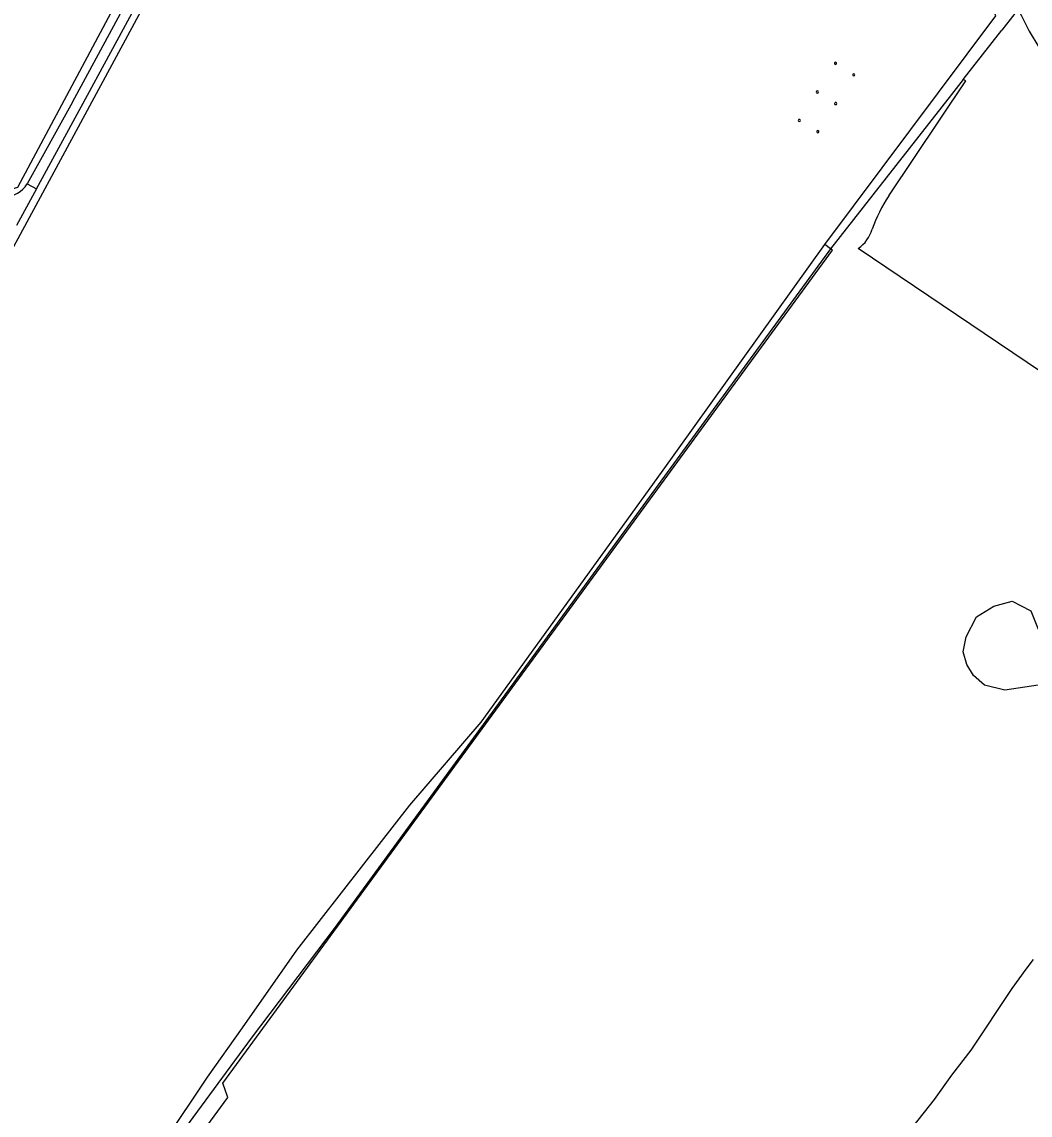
# Model space of a CAD drawing. Extents: x 135990 to 139000, y 393500 to 396000.
# Drawn here: x 137631.3 to 137982.5, y 394428.9 to 394809.6 of the extents above; entities that cross this region are included whole.
import ezdxf

# ---------------------------------------------------------------- set-up
doc = ezdxf.new("R2010")
doc.units = 0
for name, color, linetype in [('gg-bbg-hoogspanningsmast', 7, 'Continuous'), ('gg-knt-bronhoudergrens', 7, 'Continuous'), ('gg-knt-onverhard', 7, 'Continuous'), ('gg-knt-verharding', 7, 'Continuous'), ('gg-kntw-bovenkant insteek waterloop', 7, 'Continuous'), ('gx-grn-maaiveld', 7, 'Continuous')]:
    doc.layers.add(name, color=color, linetype=linetype)

msp = doc.modelspace()

# ---------------------------------------------------------------- linework, layer by layer
at = {"layer": 'gg-bbg-hoogspanningsmast'}
for centre, start, end in [((137914.703, 394795.169), 0.14834, 180.29581), ((137914.703, 394795.169), 180.29639, 0.14776), ((137921.07, 394791.146), 0, 180), ((137921.07, 394791.146), 180, 0), ((137908.388, 394785.175), 0.22236, 180.22236), ((137908.388, 394785.175), 180.22236, 0.22236), ((137914.755, 394781.151), 0.14805, 180.14805), ((137914.755, 394781.151), 180.14805, 0.14805), ((137902.117, 394775.253), 0.07393, 180.22255), ((137902.117, 394775.253), 180.22217, 0.07431), ((137908.547, 394771.327), 0.14805, 180.14805), ((137908.547, 394771.327), 180.14805, 0.14805)]:
    msp.add_arc(centre, 0.387, start, end, dxfattribs=at)
at = {"layer": 'gg-knt-bronhoudergrens'}
for points in [[(137819.825, 395107.587), (137629.782, 394751.962), (137624.609, 394750.46), (137451.648, 394841.754), (137430.613, 394854.719), (137424.891, 394859.779)], [(137464.878, 394427.115), (137487.07, 394467.843), (137549.247, 394583.069), (137583.246, 394647.76), (137697.017, 394858.236), (137779.435, 395010.504), (137825.433, 395096.97), (137855.99, 395041.17)]]:
    msp.add_lwpolyline(points, dxfattribs=at)
at = {"layer": 'gg-knt-onverhard'}
for p, q in [((137648.92, 394781.59), (137767.053, 395000)), ((137651.96, 394780.04), (137771.119, 395000)), ((137648.92, 394781.59), (137633.23, 394753.17)), ((137636.45, 394751.4), (137651.96, 394780.04))]:
    msp.add_line(p, q, dxfattribs=at)
at = {"layer": 'gg-knt-verharding'}
for p, q in [((137633.23, 394753.17), (137636.45, 394751.4)), ((137636.45, 394751.4), (137629.42, 394738.639))]:
    msp.add_line(p, q, dxfattribs=at)
msp.add_arc((137625.324, 394758.067), 9.3, 268.61874, 328.22625, dxfattribs=at)
at = {"layer": 'gg-kntw-bovenkant insteek waterloop'}
msp.add_lwpolyline([(137910.936, 394732.077), (137970.529, 394811.694), (137876.539, 395000)], dxfattribs=at)
at = {"layer": 'gx-grn-maaiveld'}
for p, q in [((137977.176, 394812.531), (137972.586, 394806.665)), ((137959.184, 394789.536), (137972.586, 394806.665)), ((137959.184, 394789.536), (137955.135, 394784.36)), ((137955.135, 394784.36), (137913.012, 394730.522)), ((137913.012, 394730.522), (137910.936, 394732.077)), ((138087.505, 394619.13), (137922.626, 394730.717))]:
    msp.add_line(p, q, dxfattribs=at)
for points in [[(137978.502, 394813.397), (137979.363, 394811.881), (137982.164, 394806.315), (137985.494, 394800.768), (137988.903, 394796.548), (138000.372, 394785.053), (138007.437, 394777.775), (138018.991, 394765.616), (138026.307, 394757.426), (138033.541, 394748.905), (138040.358, 394741.295), (138057.146, 394724.755), (138077.428, 394703.001), (138090.893, 394689.355), (138116.995, 394661.065)], [(137933.234, 394748.959), (137960.109, 394789.083), (137959.184, 394789.536)], [(137913.012, 394730.522), (137740.447, 394494.384), (137711.139, 394455.636), (137680.905, 394414.528), (137657.86, 394382.092), (137645.401, 394365.281), (137621.816, 394334.487), (137597.14, 394301.137), (137561.498, 394253.551), (137496.848, 394167.25), (137462.499, 394121.708), (137413.009, 394054.899), (137403.118, 394041.93), (137403.176, 394040.967), (137408.983, 394033.844)], [(137410.564, 394042.858), (137544.88, 394226.325), (137570.794, 394255.987), (137609.246, 394308.363), (137615.756, 394323.138), (137626.884, 394338.338), (137632.627, 394338.91), (137638.077, 394346.344), (137635.82, 394350.544), (137686.578, 394419.877), (137692.306, 394420.317), (137703.119, 394435.066), (137701.35, 394440.054), (137913.65, 394730.044), (137913.012, 394730.522)], [(137644.245, 394372.457), (137646.78, 394374.802), (137665.741, 394396.923), (137695.988, 394442.068), (137708.13, 394459.313), (137727.138, 394486.31), (137750.448, 394516.318), (137766.415, 394536.873), (137791.244, 394565.766), (137854.105, 394652.71), (137910.936, 394732.077)], [(137997.117, 394584.222), (137994.206, 394581.318), (137985.345, 394578.64), (137973.693, 394576.858), (137966.589, 394578.623), (137962.768, 394582.014), (137960.403, 394585.851), (137959.224, 394590.277), (137960.258, 394595.441), (137963.795, 394602.377), (137969.871, 394606.1), (137976.223, 394607.879), (137982.733, 394604.488), (137985.252, 394598.135), (137987.62, 394597.698), (137991.625, 394598.734), (137994.724, 394598.15), (137996.068, 394596.082), (137997.401, 394591.939), (137997.851, 394587.046), (137997.117, 394584.222)], [(137934.305, 394415.469), (137949.239, 394434.295), (137955.178, 394442.835), (137961.943, 394451.542), (137976.21, 394472.932), (137981.076, 394479.731), (137983.634, 394483.131)]]:
    msp.add_lwpolyline(points, dxfattribs=at)
for centre, radius, start, end in [((137980.826, 394717.981), 56.786, 146.93974, 159.99367), ((137915.725, 394740.806), 12.224, 304.37287, 343.86309)]:
    msp.add_arc(centre, radius, start, end, dxfattribs=at)

doc.saveas('drawing.dxf')
